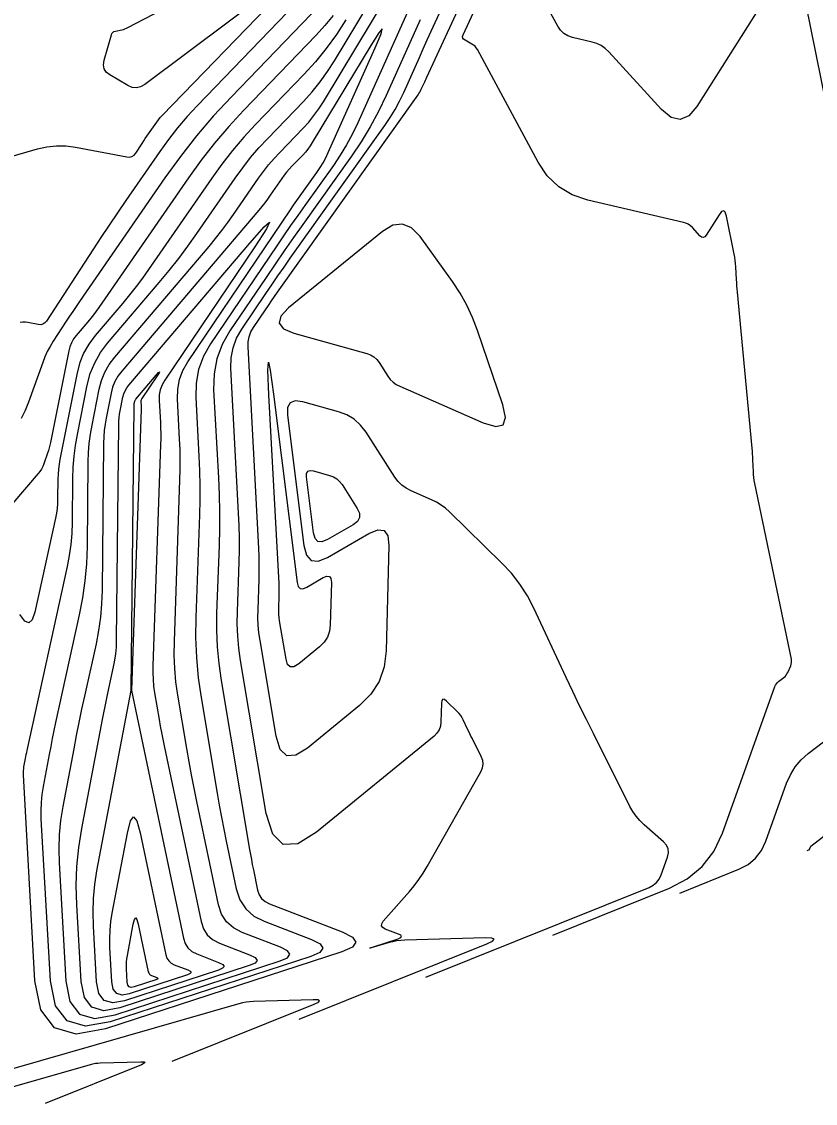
# Model space of a CAD drawing. Extents: x 1354696 to 1366163, y 660729 to 670380.
# Drawn here: x 1362847.1 to 1362919.2, y 664751.7 to 664850.1 of the extents above; entities that cross this region are included whole.
import ezdxf

# ---------------------------------------------------------------- set-up
doc = ezdxf.new("R2010")
doc.units = 0
doc.layers.add('R_Contours', color=7, linetype='Continuous')

msp = doc.modelspace()

# ---------------------------------------------------------------- linework, layer by layer
at = {"layer": 'R_Contours'}
for points in [[(1362869.828, 664853.042), (1362858.281, 664844.356), (1362857.906, 664844.142), (1362857.524, 664844.056), (1362857.135, 664844.1), (1362856.739, 664844.273), (1362855.114, 664845.239), (1362854.791, 664845.494), (1362854.596, 664845.8), (1362854.528, 664846.157), (1362854.589, 664846.564), (1362855.251, 664848.872), (1362855.305, 664849.001), (1362855.385, 664849.101), (1362855.49, 664849.174), (1362855.622, 664849.218), (1362856.202, 664849.341), (1362856.346, 664849.376), (1362856.486, 664849.421), (1362856.622, 664849.475), (1362856.755, 664849.539), (1362876.865, 664860.024)], [(1362895.383, 664767.012), (1362905.979, 664771.277), (1362907.604, 664772.123), (1362908.948, 664773.24), (1362910.012, 664774.626), (1362910.794, 664776.283), (1362915.568, 664789.617), (1362915.626, 664789.751), (1362915.702, 664789.873), (1362915.794, 664789.982), (1362915.904, 664790.079), (1362916.375, 664790.443), (1362916.486, 664790.539), (1362916.582, 664790.647), (1362916.664, 664790.766), (1362916.731, 664790.897), (1362917.001, 664791.505), (1362917.054, 664791.653), (1362917.082, 664791.804), (1362917.086, 664791.957), (1362917.066, 664792.113), (1362913.737, 664808.092), (1362913.688, 664808.355), (1362913.65, 664808.62), (1362913.623, 664808.886), (1362913.607, 664809.154), (1362913.565, 664810.227), (1362913.553, 664810.495), (1362913.537, 664810.762), (1362913.517, 664811.03), (1362913.494, 664811.297), (1362912.159, 664825.482), (1362912.133, 664825.769), (1362912.111, 664826.057), (1362912.091, 664826.345), (1362912.075, 664826.634), (1362912.015, 664827.788), (1362911.995, 664828.076), (1362911.964, 664828.362), (1362911.923, 664828.647), (1362911.871, 664828.931), (1362911.163, 664832.405), (1362911.055, 664832.743), (1362910.909, 664832.876), (1362910.725, 664832.803), (1362910.504, 664832.526), (1362909.328, 664830.664), (1362909.191, 664830.503), (1362909.045, 664830.441), (1362908.891, 664830.477), (1362908.728, 664830.611), (1362908.06, 664831.345), (1362907.883, 664831.512), (1362907.688, 664831.648), (1362907.475, 664831.752), (1362907.242, 664831.824), (1362898.573, 664833.845), (1362897.146, 664834.328), (1362895.914, 664835.068), (1362894.877, 664836.063), (1362894.037, 664837.314), (1362888.52, 664847.557), (1362888.425, 664847.706), (1362888.312, 664847.837), (1362888.181, 664847.949), (1362888.031, 664848.043), (1362887.396, 664848.381), (1362887.266, 664848.476), (1362887.195, 664848.59), (1362887.183, 664848.724), (1362887.229, 664848.877), (1362891.994, 664859.175)], [(1362883.98, 664855.045), (1362877.643, 664840.878), (1362877.161, 664839.869), (1362876.632, 664838.889), (1362876.055, 664837.935), (1362875.43, 664837.009), (1362872.833, 664833.36), (1362872.186, 664832.446), (1362871.545, 664831.527), (1362870.91, 664830.606), (1362870.28, 664829.68), (1362864.273, 664820.79), (1362863.627, 664819.653), (1362863.186, 664818.46), (1362862.95, 664817.211), (1362862.919, 664815.904), (1362863.204, 664810.564), (1362863.261, 664809.229), (1362863.288, 664807.893), (1362863.286, 664806.557), (1362863.254, 664805.221), (1362862.929, 664795.906), (1362862.911, 664794.072), (1362862.986, 664792.243), (1362863.152, 664790.421), (1362863.411, 664788.605), (1362864.874, 664779.91), (1362865.063, 664778.82), (1362865.263, 664777.732), (1362865.474, 664776.645), (1362865.696, 664775.561), (1362866.605, 664771.228), (1362866.933, 664770.231), (1362867.463, 664769.404), (1362868.194, 664768.749), (1362869.126, 664768.266), (1362873.433, 664766.607), (1362874.227, 664766.205), (1362874.485, 664765.817), (1362874.207, 664765.442), (1362873.393, 664765.081), (1362855.156, 664759.119), (1362852.885, 664758.721), (1362851.22, 664759.209), (1362850.161, 664760.583), (1362849.706, 664762.843), (1362848.881, 664777.582), (1362848.862, 664778.321), (1362848.888, 664779.057), (1362848.959, 664779.79), (1362849.074, 664780.519), (1362849.625, 664783.433), (1362849.766, 664784.161), (1362849.911, 664784.888), (1362850.062, 664785.613), (1362850.218, 664786.338), (1362852.368, 664796.146), (1362852.664, 664797.681), (1362852.879, 664799.224), (1362853.015, 664800.776), (1362853.071, 664802.337), (1362853.149, 664810.059), (1362853.176, 664810.894), (1362853.243, 664811.724), (1362853.348, 664812.551), (1362853.491, 664813.374), (1362854.142, 664816.656), (1362854.353, 664817.454), (1362854.658, 664818.205), (1362855.058, 664818.911), (1362855.553, 664819.571), (1362864.129, 664829.645), (1362864.715, 664830.352), (1362865.283, 664831.072), (1362865.833, 664831.807), (1362866.365, 664832.556), (1362868.631, 664835.835), (1362869.077, 664836.454), (1362869.546, 664837.052), (1362870.04, 664837.632), (1362870.558, 664838.191), (1362872.676, 664840.39), (1362873.189, 664840.953), (1362873.668, 664841.542), (1362874.112, 664842.157), (1362874.523, 664842.798), (1362883.45, 664857.618)], [(1362872.311, 664759.362), (1362889.374, 664766.23), (1362889.891, 664766.473), (1362890.045, 664766.641), (1362889.837, 664766.733), (1362889.266, 664766.75), (1362881.927, 664766.548), (1362881.563, 664766.526), (1362881.202, 664766.482), (1362880.845, 664766.415), (1362880.491, 664766.325), (1362879.084, 664765.921), (1362878.819, 664765.846), (1362878.73, 664765.826), (1362878.816, 664765.859), (1362879.076, 664765.946), (1362881.325, 664766.681), (1362881.552, 664766.782), (1362881.63, 664766.887), (1362881.558, 664766.996), (1362881.336, 664767.108), (1362880.146, 664767.566), (1362879.912, 664767.697), (1362879.805, 664767.858), (1362879.825, 664768.051), (1362879.972, 664768.274), (1362882.339, 664770.965), (1362882.788, 664771.503), (1362883.209, 664772.063), (1362883.599, 664772.644), (1362883.961, 664773.245), (1362888.842, 664781.871), (1362888.987, 664782.21), (1362889.041, 664782.551), (1362889.004, 664782.894), (1362888.875, 664783.24), (1362888.037, 664784.908), (1362887.934, 664785.115), (1362887.832, 664785.322), (1362887.732, 664785.531), (1362887.633, 664785.74), (1362887.242, 664786.577), (1362887.136, 664786.781), (1362887.013, 664786.972), (1362886.873, 664787.152), (1362886.716, 664787.319), (1362885.713, 664788.3), (1362885.518, 664788.452), (1362885.376, 664788.471), (1362885.288, 664788.358), (1362885.253, 664788.114), (1362885.207, 664786.393), (1362885.16, 664786.02), (1362885.04, 664785.683), (1362884.848, 664785.382), (1362884.582, 664785.117), (1362873.902, 664776.369), (1362872.206, 664775.32), (1362870.88, 664775.257), (1362869.923, 664776.177), (1362869.335, 664778.082), (1362866.996, 664791.987), (1362866.838, 664793.094), (1362866.737, 664794.204), (1362866.691, 664795.318), (1362866.702, 664796.436), (1362866.858, 664800.915), (1362866.885, 664802.034), (1362866.887, 664803.153), (1362866.864, 664804.273), (1362866.817, 664805.391), (1362866.113, 664818.555), (1362866.136, 664819.508), (1362866.308, 664820.42), (1362866.63, 664821.29), (1362867.101, 664822.119), (1362869.285, 664825.352), (1362869.834, 664826.158), (1362870.387, 664826.961), (1362870.945, 664827.761), (1362871.509, 664828.557), (1362880.1, 664840.63), (1362880.587, 664841.35), (1362881.036, 664842.093), (1362881.448, 664842.856), (1362881.823, 664843.641), (1362883.246, 664846.823), (1362883.604, 664847.618), (1362883.963, 664848.412), (1362884.325, 664849.205), (1362884.69, 664849.996), (1362888.043, 664857.243)], [(1362883.847, 664763.187), (1362904.131, 664771.352), (1362904.499, 664771.543), (1362904.802, 664771.795), (1362905.043, 664772.109), (1362905.219, 664772.483), (1362905.799, 664774.103), (1362905.886, 664774.493), (1362905.856, 664774.853), (1362905.709, 664775.183), (1362905.446, 664775.483), (1362903.679, 664777.05), (1362903.297, 664777.422), (1362902.955, 664777.824), (1362902.654, 664778.258), (1362902.393, 664778.722), (1362899.065, 664785.341), (1362898.434, 664786.606), (1362897.813, 664787.875), (1362897.201, 664789.15), (1362896.598, 664790.428), (1362893.65, 664796.736), (1362893.063, 664797.86), (1362892.383, 664798.919), (1362891.609, 664799.911), (1362890.743, 664800.837), (1362885.987, 664805.49), (1362885.614, 664805.825), (1362885.214, 664806.121), (1362884.79, 664806.38), (1362884.339, 664806.602), (1362882.488, 664807.411), (1362882.049, 664807.641), (1362881.658, 664807.928), (1362881.314, 664808.269), (1362881.018, 664808.667), (1362878.403, 664812.752), (1362877.908, 664813.397), (1362877.324, 664813.921), (1362876.651, 664814.325), (1362875.889, 664814.61), (1362872.666, 664815.507), (1362871.973, 664815.599), (1362871.509, 664815.428), (1362871.271, 664814.993), (1362871.262, 664814.295), (1362872.747, 664802.429), (1362872.983, 664801.554), (1362873.42, 664801.084), (1362874.058, 664801.019), (1362874.898, 664801.36), (1362878.661, 664803.533), (1362879.48, 664803.872), (1362880.057, 664803.805), (1362880.392, 664803.33), (1362880.484, 664802.448), (1362880.231, 664792.849), (1362880.048, 664791.398), (1362879.582, 664790.086), (1362878.831, 664788.913), (1362877.797, 664787.88), (1362873.09, 664784.024), (1362872.028, 664783.368), (1362871.198, 664783.328), (1362870.599, 664783.904), (1362870.232, 664785.096), (1362868.768, 664793.797), (1362868.669, 664794.489), (1362868.606, 664795.184), (1362868.578, 664795.881), (1362868.584, 664796.58), (1362868.682, 664799.383), (1362868.699, 664800.083), (1362868.7, 664800.784), (1362868.686, 664801.484), (1362868.656, 664802.184), (1362867.677, 664820.498), (1362867.688, 664820.972), (1362867.774, 664821.426), (1362867.934, 664821.859), (1362868.169, 664822.271), (1362869.256, 664823.88), (1362869.529, 664824.281), (1362869.804, 664824.681), (1362870.082, 664825.079), (1362870.362, 664825.475), (1362883.128, 664843.413), (1362883.212, 664843.537), (1362883.29, 664843.665), (1362883.361, 664843.797), (1362883.425, 664843.932), (1362883.671, 664844.481), (1362883.733, 664844.618), (1362883.795, 664844.755), (1362883.857, 664844.892), (1362883.92, 664845.029), (1362889.604, 664857.313)], [(1362883.307, 664850.249), (1362880.22, 664843.35), (1362879.536, 664841.915), (1362878.783, 664840.52), (1362877.962, 664839.164), (1362877.073, 664837.846), (1362872.655, 664831.639), (1362871.809, 664830.443), (1362870.97, 664829.241), (1362870.139, 664828.035), (1362869.315, 664826.823), (1362866.033, 664821.967), (1362865.325, 664820.721), (1362864.842, 664819.414), (1362864.583, 664818.044), (1362864.549, 664816.612), (1362864.977, 664808.599), (1362865.043, 664807.061), (1362865.074, 664805.523), (1362865.071, 664803.985), (1362865.035, 664802.446), (1362864.82, 664796.291), (1362864.805, 664794.755), (1362864.867, 664793.224), (1362865.007, 664791.698), (1362865.224, 664790.177), (1362867.808, 664774.812), (1362867.889, 664774.347), (1362867.974, 664773.883), (1362868.064, 664773.42), (1362868.158, 664772.958), (1362868.546, 664771.111), (1362868.686, 664770.685), (1362868.912, 664770.333), (1362869.223, 664770.054), (1362869.621, 664769.848), (1362876.243, 664767.297), (1362877.178, 664766.824), (1362877.482, 664766.367), (1362877.155, 664765.926), (1362876.196, 664765.501), (1362854.725, 664758.482), (1362852.052, 664758.013), (1362850.091, 664758.587), (1362848.843, 664760.205), (1362848.309, 664762.866), (1362847.261, 664781.589), (1362847.256, 664781.775), (1362847.262, 664781.96), (1362847.28, 664782.145), (1362847.309, 664782.328), (1362847.448, 664783.061), (1362847.483, 664783.245), (1362847.52, 664783.427), (1362847.558, 664783.61), (1362847.597, 664783.792), (1362851.269, 664800.544), (1362851.459, 664801.53), (1362851.598, 664802.522), (1362851.685, 664803.52), (1362851.72, 664804.523), (1362851.761, 664808.548), (1362851.794, 664809.552), (1362851.874, 664810.551), (1362852, 664811.546), (1362852.173, 664812.535), (1362853.063, 664817.022), (1362853.339, 664818.068), (1362853.74, 664819.055), (1362854.264, 664819.981), (1362854.914, 664820.847), (1362859.602, 664826.353), (1362860.501, 664827.437), (1362861.372, 664828.542), (1362862.215, 664829.668), (1362863.03, 664830.817), (1362866.504, 664835.845), (1362867.188, 664836.793), (1362867.908, 664837.711), (1362868.665, 664838.599), (1362869.459, 664839.457), (1362872.707, 664842.828), (1362873.493, 664843.691), (1362874.227, 664844.594), (1362874.909, 664845.537), (1362875.539, 664846.519), (1362881.9, 664857.081)], [(1362876.179, 664856.057), (1362863.055, 664842.434), (1362862.139, 664841.443), (1362861.265, 664840.418), (1362860.433, 664839.358), (1362859.644, 664838.264), (1362856.572, 664833.818), (1362855.807, 664832.703), (1362855.051, 664831.584), (1362854.302, 664830.459), (1362853.561, 664829.33), (1362849.341, 664822.849), (1362849.197, 664822.679), (1362849.027, 664822.571), (1362848.831, 664822.523), (1362848.609, 664822.537), (1362847.669, 664822.716), (1362847.434, 664822.747), (1362847.201, 664822.75), (1362846.969, 664822.725)], [(1362839.634, 664835.938), (1362848.545, 664838.514), (1362849.396, 664838.708), (1362850.251, 664838.799), (1362851.112, 664838.788), (1362851.977, 664838.674), (1362856.664, 664837.783), (1362856.908, 664837.768), (1362857.124, 664837.82), (1362857.31, 664837.939), (1362857.469, 664838.126), (1362858.046, 664839.013), (1362858.189, 664839.231), (1362858.334, 664839.448), (1362858.48, 664839.664), (1362858.627, 664839.879), (1362859.22, 664840.737), (1362859.372, 664840.949), (1362859.533, 664841.153), (1362859.702, 664841.351), (1362859.878, 664841.542), (1362870.369, 664852.432)], [(1362875.018, 664852.446), (1362866.162, 664843.253), (1362864.541, 664841.5), (1362862.994, 664839.686), (1362861.522, 664837.81), (1362860.125, 664835.873), (1362852.356, 664824.631), (1362852.05, 664824.183), (1362851.746, 664823.734), (1362851.446, 664823.283), (1362851.148, 664822.83), (1362849.965, 664821.012), (1362849.683, 664820.55), (1362849.43, 664820.075), (1362849.205, 664819.585), (1362849.009, 664819.081), (1362847.723, 664815.467), (1362847.416, 664814.713), (1362847.045, 664813.996)], [(1362914.811, 664852.398), (1362908.481, 664842.373), (1362907.744, 664841.508), (1362906.961, 664841.172), (1362906.131, 664841.366), (1362905.254, 664842.089), (1362900.477, 664847.332), (1362900.149, 664847.644), (1362899.786, 664847.896), (1362899.389, 664848.09), (1362898.957, 664848.224), (1362897.159, 664848.643), (1362896.739, 664848.786), (1362896.376, 664849.003), (1362896.07, 664849.297), (1362895.823, 664849.665), (1362894.533, 664852.059)], [(1362922.169, 664833.046), (1362918.363, 664851.747)], [(1362875.415, 664850.645), (1362874.663, 664849.72), (1362873.857, 664848.835), (1362867.261, 664841.988), (1362865.916, 664840.533), (1362864.632, 664839.027), (1362863.411, 664837.471), (1362862.251, 664835.864), (1362854.107, 664824.077), (1362853.871, 664823.745), (1362853.628, 664823.42), (1362853.377, 664823.101), (1362853.117, 664822.788), (1362852.063, 664821.55), (1362851.822, 664821.229), (1362851.628, 664820.886), (1362851.48, 664820.521), (1362851.378, 664820.133), (1362849.727, 664811.815), (1362849.672, 664811.564), (1362849.609, 664811.315), (1362849.536, 664811.069), (1362849.454, 664810.826), (1362849.109, 664809.856), (1362849.013, 664809.619), (1362848.897, 664809.394), (1362848.76, 664809.181), (1362848.603, 664808.979), (1362846.307, 664806.28)], [(1362876.554, 664850.241), (1362875.705, 664848.917), (1362874.786, 664847.646), (1362873.797, 664846.429), (1362872.738, 664845.266), (1362868.36, 664840.722), (1362867.29, 664839.566), (1362866.27, 664838.369), (1362865.299, 664837.132), (1362864.378, 664835.854), (1362858.637, 664827.547), (1362858.077, 664826.757), (1362857.498, 664825.983), (1362856.899, 664825.223), (1362856.28, 664824.478), (1362853.769, 664821.528), (1362853.196, 664820.764), (1362852.733, 664819.947), (1362852.38, 664819.076), (1362852.136, 664818.153), (1362850.571, 664810.266), (1362850.495, 664809.827), (1362850.439, 664809.385), (1362850.403, 664808.942), (1362850.388, 664808.496), (1362850.37, 664806.709), (1362850.354, 664806.263), (1362850.316, 664805.82), (1362850.254, 664805.38), (1362850.17, 664804.942), (1362848.295, 664796.388), (1362848.056, 664795.674), (1362847.749, 664795.401), (1362847.375, 664795.569), (1362846.932, 664796.177)], [(1362906.919, 664770.837), (1362912.298, 664773.003), (1362913.124, 664773.432), (1362913.806, 664773.999), (1362914.346, 664774.703), (1362914.743, 664775.545), (1362916.63, 664780.814), (1362916.973, 664781.599), (1362917.416, 664782.312), (1362917.958, 664782.953), (1362918.6, 664783.523), (1362921.363, 664785.654)], [(1362927.008, 664781.373), (1362918.824, 664775.059), (1362918.798, 664775.036), (1362918.776, 664775.01), (1362918.758, 664774.981), (1362918.744, 664774.949), (1362918.693, 664774.806), (1362918.68, 664774.78), (1362918.664, 664774.759), (1362918.643, 664774.742), (1362918.618, 664774.728), (1362918.455, 664774.663)], [(1362860.775, 664755.536), (1362873.678, 664760.73), (1362874.068, 664760.914), (1362874.185, 664761.041), (1362874.027, 664761.111), (1362873.596, 664761.123), (1362868.166, 664760.973), (1362867.831, 664760.954), (1362867.499, 664760.913), (1362867.171, 664760.851), (1362866.846, 664760.769), (1362846.162, 664754.824)], [(1362841.792, 664751.934), (1362853.352, 664755.256), (1362853.572, 664755.312), (1362853.795, 664755.354), (1362854.02, 664755.381), (1362854.247, 664755.395), (1362857.926, 664755.496), (1362858.218, 664755.488), (1362858.325, 664755.44), (1362858.246, 664755.355), (1362857.981, 664755.23), (1362849.239, 664751.711)]]:
    msp.add_lwpolyline(points, dxfattribs=at)
for points in [[(1362871.415, 664836.664), (1362871.185, 664836.394), (1362870.965, 664836.115), (1362870.757, 664835.826), (1362869.699, 664834.295), (1362869.451, 664833.946), (1362869.195, 664833.603), (1362868.93, 664833.266), (1362868.656, 664832.937), (1362856.191, 664818.296), (1362855.851, 664817.842), (1362855.576, 664817.356), (1362855.366, 664816.839), (1362855.221, 664816.29), (1362854.773, 664814.033), (1362854.675, 664813.467), (1362854.603, 664812.899), (1362854.557, 664812.327), (1362854.538, 664811.753), (1362854.403, 664798.345), (1362854.359, 664797.126), (1362854.253, 664795.915), (1362854.085, 664794.711), (1362853.855, 664793.513), (1362852.808, 664788.739), (1362852.551, 664787.544), (1362852.302, 664786.348), (1362852.062, 664785.15), (1362851.83, 664783.95), (1362850.839, 664778.711), (1362850.637, 664777.435), (1362850.514, 664776.153), (1362850.469, 664774.867), (1362850.502, 664773.576), (1362851.104, 664762.82), (1362851.478, 664760.961), (1362852.349, 664759.831), (1362853.719, 664759.429), (1362855.587, 664759.757), (1362870.59, 664764.662), (1362871.26, 664764.958), (1362871.488, 664765.266), (1362871.276, 664765.586), (1362870.623, 664765.917), (1362867.128, 664767.263), (1362866.339, 664767.672), (1362865.721, 664768.226), (1362865.273, 664768.925), (1362864.996, 664769.769), (1362863.021, 664779.173), (1362862.775, 664780.375), (1362862.541, 664781.578), (1362862.32, 664782.784), (1362862.11, 664783.993), (1362861.297, 664788.83), (1362861.124, 664790.041), (1362861.013, 664791.257), (1362860.963, 664792.476), (1362860.975, 664793.7), (1362861.489, 664808.426), (1362861.51, 664809.345), (1362861.512, 664810.263), (1362861.493, 664811.182), (1362861.454, 664812.1), (1362861.258, 664815.773), (1362861.28, 664816.672), (1362861.442, 664817.532), (1362861.745, 664818.352), (1362862.19, 664819.134), (1362871.527, 664832.953), (1362871.821, 664833.385), (1362872.118, 664833.815), (1362872.417, 664834.244), (1362872.718, 664834.671), (1362873.931, 664836.374), (1362874.223, 664836.806), (1362874.492, 664837.251), (1362874.739, 664837.709), (1362874.964, 664838.18), (1362879.223, 664847.702), (1362879.761, 664848.972), (1362879.874, 664849.43), (1362879.563, 664849.076), (1362878.828, 664847.908), (1362873.508, 664839.076), (1362873.316, 664838.777), (1362873.108, 664838.49), (1362872.885, 664838.215), (1362872.645, 664837.952), (1362871.657, 664836.926)], [(1362856.38, 664816.225), (1362856.494, 664816.507), (1362856.644, 664816.772), (1362856.83, 664817.02), (1362867.832, 664829.943), (1362869.127, 664831.408), (1362869.635, 664831.839), (1362869.357, 664831.233), (1362868.292, 664829.593), (1362860.106, 664817.478), (1362859.863, 664817.051), (1362859.698, 664816.603), (1362859.609, 664816.133), (1362859.597, 664815.642), (1362859.704, 664813.637), (1362859.726, 664813.135), (1362859.736, 664812.633), (1362859.735, 664812.132), (1362859.723, 664811.63), (1362859.021, 664791.494), (1362859.015, 664790.881), (1362859.04, 664790.27), (1362859.096, 664789.661), (1362859.182, 664789.055), (1362859.59, 664786.632), (1362859.695, 664786.026), (1362859.806, 664785.422), (1362859.923, 664784.82), (1362860.046, 664784.218), (1362863.399, 664768.248), (1362863.616, 664767.586), (1362863.968, 664767.038), (1362864.453, 664766.603), (1362865.071, 664766.283), (1362867.813, 664765.227), (1362868.325, 664764.967), (1362868.492, 664764.716), (1362868.312, 664764.475), (1362867.787, 664764.242), (1362856.018, 664760.395), (1362854.553, 664760.138), (1362853.478, 664760.452), (1362852.795, 664761.339), (1362852.502, 664762.798), (1362852.111, 664769.776), (1362852.066, 664771.517), (1362852.127, 664773.251), (1362852.293, 664774.978), (1362852.565, 664776.698), (1362854.441, 664786.61), (1362854.557, 664787.211), (1362854.677, 664787.811), (1362854.802, 664788.411), (1362854.931, 664789.009), (1362855.455, 664791.4), (1362855.57, 664792), (1362855.654, 664792.603), (1362855.707, 664793.21), (1362855.729, 664793.82), (1362855.927, 664813.447), (1362855.938, 664813.761), (1362855.963, 664814.073), (1362856.002, 664814.383), (1362856.056, 664814.692), (1362856.301, 664815.925)], [(1362882.546, 664831.333), (1362881.72, 664831.674), (1362880.834, 664831.561), (1362879.886, 664830.992), (1362871.358, 664824.042), (1362870.648, 664823.296), (1362870.491, 664822.666), (1362870.887, 664822.152), (1362871.837, 664821.753), (1362878.478, 664819.905), (1362878.814, 664819.78), (1362879.111, 664819.601), (1362879.369, 664819.37), (1362879.588, 664819.085), (1362880.384, 664817.841), (1362880.6, 664817.55), (1362880.852, 664817.3), (1362881.138, 664817.091), (1362881.459, 664816.923), (1362889.046, 664813.605), (1362890.191, 664813.256), (1362890.87, 664813.413), (1362891.084, 664814.077), (1362890.832, 664815.247), (1362888.534, 664821.997), (1362888.086, 664823.17), (1362887.557, 664824.3), (1362886.945, 664825.389), (1362886.251, 664826.435), (1362883.312, 664830.535)], [(1362872.234, 664798.723), (1362872.41, 664798.534), (1362872.666, 664798.508), (1362873.004, 664798.645), (1362874.515, 664799.518), (1362874.845, 664799.655), (1362875.076, 664799.628), (1362875.211, 664799.437), (1362875.248, 664799.082), (1362875.146, 664795.226), (1362875.073, 664794.643), (1362874.886, 664794.115), (1362874.584, 664793.644), (1362874.168, 664793.229), (1362872.277, 664791.68), (1362871.85, 664791.416), (1362871.517, 664791.4), (1362871.276, 664791.632), (1362871.128, 664792.111), (1362870.54, 664795.606), (1362870.501, 664795.885), (1362870.475, 664796.164), (1362870.464, 664796.444), (1362870.467, 664796.725), (1362870.506, 664797.851), (1362870.513, 664798.132), (1362870.513, 664798.414), (1362870.507, 664798.695), (1362870.495, 664798.977), (1362869.577, 664816.154), (1362869.485, 664818.374), (1362869.524, 664819.12), (1362869.694, 664818.393), (1362869.997, 664816.192), (1362872.139, 664799.075)], [(1362857.393, 664815.61), (1362857.412, 664815.658), (1362857.438, 664815.702), (1362857.469, 664815.744), (1362859.327, 664817.927), (1362859.546, 664818.174), (1362859.632, 664818.247), (1362859.585, 664818.145), (1362859.405, 664817.868), (1362858.022, 664815.822), (1362857.981, 664815.75), (1362857.953, 664815.674), (1362857.938, 664815.595), (1362857.936, 664815.512), (1362857.954, 664815.173), (1362857.958, 664815.088), (1362857.96, 664815.004), (1362857.96, 664814.919), (1362857.958, 664814.834), (1362857.067, 664789.288), (1362857.067, 664789.281), (1362857.07, 664789.265), (1362857.071, 664789.262), (1362861.802, 664766.728), (1362861.959, 664766.248), (1362862.214, 664765.85), (1362862.566, 664765.535), (1362863.015, 664765.302), (1362865.003, 664764.536), (1362865.374, 664764.348), (1362865.495, 664764.166), (1362865.365, 664763.991), (1362864.984, 664763.822), (1362856.449, 664761.032), (1362855.387, 664760.846), (1362854.608, 664761.074), (1362854.112, 664761.717), (1362853.899, 664762.775), (1362853.616, 664767.835), (1362853.583, 664769.098), (1362853.627, 664770.355), (1362853.748, 664771.608), (1362853.945, 664772.855), (1362857.051, 664789.271), (1362857.053, 664789.279), (1362857.055, 664789.289), (1362857.056, 664789.296), (1362857.317, 664815.141), (1362857.318, 664815.194), (1362857.323, 664815.247), (1362857.329, 664815.299), (1362857.338, 664815.351), (1362857.38, 664815.559)], [(1362875.429, 664808.689), (1362875.733, 664808.507), (1362875.997, 664808.27), (1362876.221, 664807.978), (1362877.603, 664805.819), (1362877.804, 664805.376), (1362877.811, 664804.981), (1362877.623, 664804.633), (1362877.241, 664804.333), (1362874.889, 664802.975), (1362874.397, 664802.775), (1362874.022, 664802.813), (1362873.766, 664803.089), (1362873.628, 664803.602), (1362872.993, 664808.676), (1362872.997, 664808.991), (1362873.104, 664809.188), (1362873.314, 664809.265), (1362873.627, 664809.223), (1362875.085, 664808.818)], [(1362856.221, 664761.554), (1362855.737, 664761.696), (1362855.429, 664762.095), (1362855.297, 664762.752), (1362855.121, 664765.895), (1362855.101, 664766.679), (1362855.128, 664767.46), (1362855.203, 664768.238), (1362855.325, 664769.013), (1362856.703, 664776.293), (1362856.985, 664777.397), (1362857.274, 664777.767), (1362857.571, 664777.403), (1362857.875, 664776.304), (1362860.205, 664765.207), (1362860.303, 664764.909), (1362860.461, 664764.662), (1362860.679, 664764.466), (1362860.958, 664764.322), (1362862.193, 664763.846), (1362862.423, 664763.729), (1362862.498, 664763.616), (1362862.418, 664763.508), (1362862.181, 664763.403), (1362856.881, 664761.67)], [(1362857.055, 664762.262), (1362856.866, 664762.318), (1362856.746, 664762.473), (1362856.694, 664762.73), (1362856.626, 664763.955), (1362856.618, 664764.26), (1362856.629, 664764.565), (1362856.658, 664764.868), (1362856.706, 664765.17), (1362857.243, 664768.008), (1362857.352, 664768.439), (1362857.465, 664768.583), (1362857.581, 664768.441), (1362857.699, 664768.013), (1362858.608, 664763.687), (1362858.646, 664763.57), (1362858.708, 664763.474), (1362858.793, 664763.398), (1362858.901, 664763.341), (1362859.383, 664763.156), (1362859.473, 664763.11), (1362859.502, 664763.066), (1362859.47, 664763.024), (1362859.378, 664762.983), (1362857.312, 664762.308)]]:
    msp.add_lwpolyline(points, close=True, dxfattribs=at)

doc.saveas('drawing.dxf')
